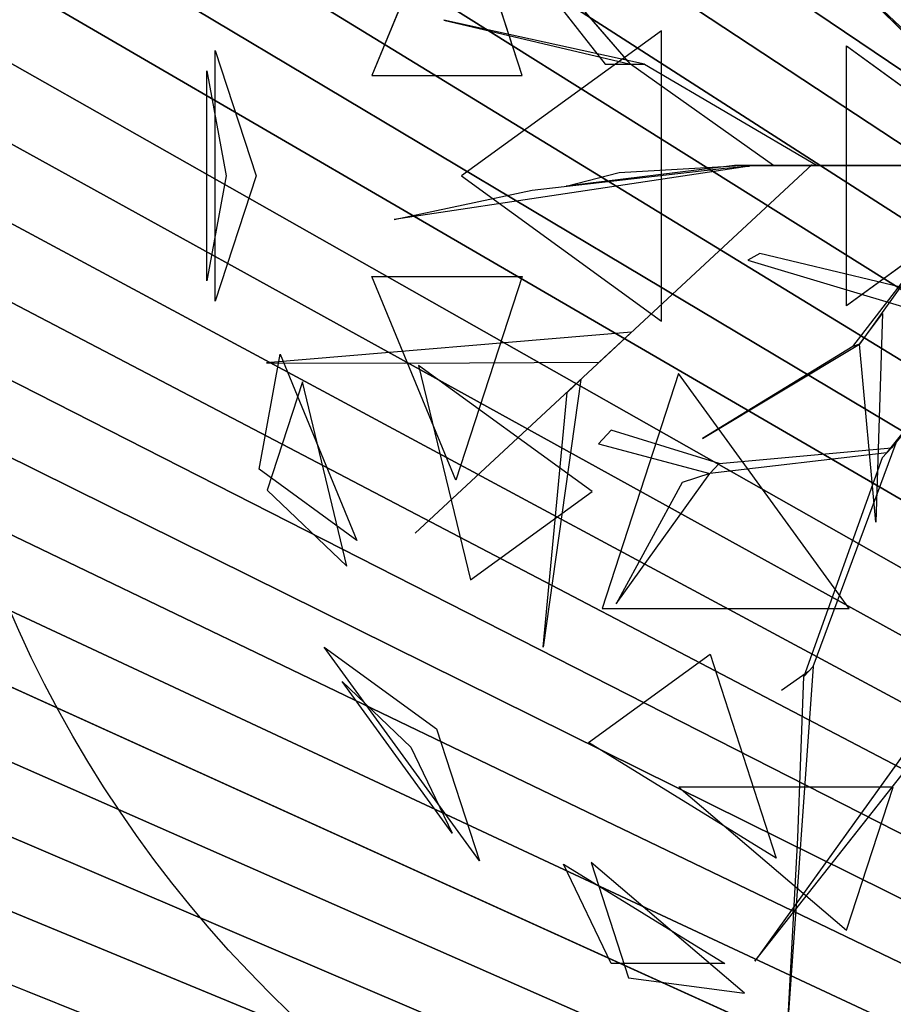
# Model space of a CAD drawing. Extents: x 22936 to 50368, y -4877 to 31080.
# Tile 342 of 601: x 47939 to 48028, y 3171 to 3272. Entities that reach past the tile are written whole.
import ezdxf

# ---------------------------------------------------------------- set-up
doc = ezdxf.new("R2010")
doc.units = 0
doc.layers.get('0').update_dxf_attribs({"linetype": 'CONTINUOUS'})
for name, color, linetype in [('00_TRACE_ARBRE', 3, 'CONTINUOUS'), ('00_TRACE_RDC', 241, 'CONTINUOUS'), ('08_AMENAGEMENTS_EXTERIEURS', 253, 'CONTINUOUS'), ('09_VEGETATION', 134, 'CONTINUOUS')]:
    doc.layers.add(name, color=color, linetype=linetype)

# ---------------------------------------------------------------- blocks, each defined once
blk = doc.blocks.new('TREE_GEOMETRIC_ROUND')
at = {"color": 7}
for p, q in [((-1424.8, 711.3, 4367.3), (-981.2, 146.5, 4126.7)), ((-935.2, 146.5, 4074.4), (-1424.8, 711.3, 4367.3)), ((-1252.3, 495.8, 2829.7), (-1404.9, 125.8, 2902.3)), ((-1132, 125.8, 2577.8), (-1252.3, 495.8, 2829.7)), ((-546.1, 309.6, 5523.2), (-257.3, 25.1, 4895.5)), ((-910.1, 146.5, 4105.7), (-1274.1, 226, 4806.6)), ((-1274.1, 226, 4806.6), (-935.2, 146.5, 4074.4)), ((-879.4, 207, 5468.4), (-1242, -56.5, 5178.3)), ((-879.4, -319.9, 5468.4), (-879.4, 207, 5468.4)), ((-543.3, -292.3, 5644.3), (-543.3, 179.3, 5644.3)), ((-543.3, 179.3, 5644.3), (-218.8, -56.5, 5736.5)), ((-1688.9, -284, 4186.4), (-1688.9, 171, 4186.4)), ((-1688.9, 171, 4186.4), (-1615, -56.5, 4561.2)), ((-981.2, 146.5, 4126.7), (-935.2, 146.5, 4074.4)), ((-935.2, 146.5, 4074.4), (-910.1, 146.5, 4105.7)), ((-675.8, -37.7, 3415.3), (-935.2, 146.5, 4074.4)), ((-910.1, 146.5, 4105.7), (-596.3, -37.7, 3415.3)), ((-1704, 134.2, 3733.7), (-1669.1, -56.5, 3459.9)), ((-1704, -247.1, 3733.7), (-1704, 134.2, 3733.7)), ((-1404.9, 125.8, 2902.3), (-1132, 125.8, 2577.8)), ((-605.7, -35.6, 3415.3), (-1326.3, -704.7, 3593.2)), ((-1326.3, -704.7, 3593.2), (-605.7, -35.6, 3357.8)), ((-605.7, -35.6, 3357.8), (-605.7, -35.6, 3415.3)), ((-719.1, -39, 4325.4), (-1364, -135.5, 4586.9)), ((-1113.8, -82.4, 4555.6), (-765, -42.5, 4398.6)), ((-746.9, -37.7, 4335.9), (-1052.4, -75.3, 5099.5)), ((-1052.4, -75.3, 5099.5), (-956.1, -50.2, 4937.4)), ((-956.1, -50.2, 4937.4), (-734.4, -37.7, 4383)), ((-765, -42.5, 4398.6), (-719.1, -39, 4325.4)), ((-746.9, -37.7, 4335.9), (-232.2, -37.7, 3839)), ((-734.4, -37.7, 4383), (-746.9, -37.7, 4335.9)), ((-207.1, -37.7, 3886.1), (-734.4, -37.7, 4383)), ((-604.6, -37.7, 3415.3), (-675.8, -37.7, 3415.3)), ((-604.6, -37.7, 3357.8), (-604.6, -37.7, 3415.3)), ((-81.6, -37.7, 2934.1), (-604.6, -37.7, 3357.8)), ((-604.6, -37.7, 3415.3), (-81.6, -37.7, 3007.3)), ((-596.3, -37.7, 3415.3), (-604.6, -37.7, 3415.3)), ((-531.7, -365.8, 4848.5), (-278.5, -36.2, 4456.2)), ((-290.3, -40.6, 4571.3), (-519.9, -361.5, 4906)), ((-1669.1, -56.5, 3459.9), (-1704, -247.1, 3733.7)), ((-1615, -56.5, 4561.2), (-1688.9, -284, 4186.4)), ((-1242, -56.5, 5178.3), (-879.4, -319.9, 5468.4)), ((-218.8, -56.5, 5736.5), (-543.3, -292.3, 5644.3)), ((-1364, -135.5, 4586.9), (-1113.8, -82.4, 4555.6)), ((-700.7, -197, 3117.4), (-722.5, -209.4, 3117.4)), ((-722.5, -209.4, 3117.4), (-317.1, -330.7, 2494.4)), ((-266.1, -301.8, 2421.1), (-700.7, -197, 3117.4)), ((-1404.9, -238.8, 2902.3), (-1132, -238.8, 2577.8)), ((-1252.3, -608.8, 2829.7), (-1404.9, -238.8, 2902.3)), ((-1132, -238.8, 2577.8), (-1252.3, -608.8, 2829.7)), ((-225.6, -258.5, 2358.4), (-461.5, -550, 2855.3)), ((-470.1, -559.2, 2829.1), (-257, -292.1, 2300.8)), ((-519.9, -361.5, 4895.5), (-477.9, -305.9, 4848.5)), ((-477.9, -305.9, 4848.5), (-489.9, -684.9, 5361.1)), ((-933.8, -340.2, 3462.4), (-1596.1, -395.6, 3357.8)), ((-992.1, -394.3, 3488.5), (-933.8, -340.2, 3462.4)), ((-804.4, -533.2, 5246), (-519.9, -361.5, 4906)), ((-531.7, -365.8, 4848.5), (-804.4, -533.2, 5246)), ((-519.9, -361.5, 4906), (-531.7, -365.8, 4848.5)), ((-489.9, -684.9, 5361.1), (-519.9, -361.5, 4895.5)), ((-1609.5, -588.7, 3565.9), (-1571.2, -379.7, 3265.8)), ((-1571.2, -379.7, 3265.8), (-1431.8, -717.8, 3199.5)), ((-1596.1, -395.6, 3357.8), (-1345.6, -396.4, 3431)), ((-1345.6, -396.4, 3431), (-992.1, -394.3, 3488.5)), ((-1005.2, -629.1, 5283), (-1319.9, -400.4, 5031.1)), ((-1319.9, -400.4, 5031.1), (-1225.9, -789.5, 4958.5)), ((-1025.8, -425.7, 3546.1), (-1094.1, -911.7, 4205.1)), ((-1050.3, -449.3, 3561.8), (-1025.8, -425.7, 3546.1)), ((-848.5, -415, 2392.4), (-987, -841.2, 2682.5)), ((-538.8, -841.2, 2392.4), (-848.5, -415, 2392.4)), ((-1530.8, -429.9, 4661.7), (-1594.7, -626.6, 4337.8)), ((-1450, -764.5, 4599.3), (-1530.8, -429.9, 4661.7)), ((-1094.1, -911.7, 4205.1), (-1050.3, -449.3, 3561.8)), ((-970.7, -518.1, 3734), (-993.6, -542.5, 3734)), ((-774.4, -578.1, 3137.7), (-970.7, -518.1, 3734)), ((-993.6, -542.5, 3734), (-791.6, -596.4, 3106.3)), ((-774.4, -578.1, 3137.7), (-461.5, -550, 2855.3)), ((-603.6, -946.7, 2786.3), (-453, -540.8, 2771.6)), ((-453, -540.8, 2771.6), (-478.7, -568.3, 2844.8)), ((-461.5, -550, 2855.3), (-470.1, -559.2, 2829.1)), ((-470.1, -559.2, 2829.1), (-791.6, -596.4, 3106.3)), ((-478.7, -568.3, 2844.8), (-620.7, -965, 2843.8)), ((-1431.8, -717.8, 3199.5), (-1609.5, -588.7, 3565.9)), ((-791.6, -596.4, 3106.3), (-774.4, -578.1, 3137.7)), ((-961.2, -832.7, 3238.8), (-791.6, -596.4, 3106.3)), ((-791.6, -596.4, 3106.3), (-841.4, -612.9, 3179.5)), ((-841.4, -612.9, 3179.5), (-961.2, -832.7, 3238.8)), ((-1594.7, -626.6, 4337.8), (-1450, -764.5, 4599.3)), ((-1225.9, -789.5, 4958.5), (-1005.2, -629.1, 5283)), ((-987, -841.2, 2682.5), (-538.8, -841.2, 2392.4)), ((-1209.6, -1299.5, 3736.8), (-1491.6, -911.3, 3736.8)), ((-1491.6, -911.3, 3736.8), (-1287.6, -1059.6, 3316.1)), ((-1011.6, -1084.4, 4958.5), (-790.9, -924.1, 5283)), ((-790.9, -924.1, 5283), (-670.7, -1294.1, 5031.1)), ((-603.6, -946.7, 2786.3), (-649.3, -1582.9, 2960.6)), ((-620.7, -965, 2843.8), (-603.6, -946.7, 2786.3)), ((-612.1, -955.8, 2796.8), (-661.3, -990, 2796.8)), ((-1259, -1249, 4189.8), (-1458.9, -973.9, 4189.8)), ((-1458.9, -973.9, 4189.8), (-1333.8, -1093.2, 4415.9)), ((-631.6, -1257.7, 2843.8), (-620.7, -965, 2843.8)), ((-375.4, -1016.1, 4074.4), (-709.6, -1481.1, 4367.3)), ((-1287.6, -1059.6, 3316.1), (-1209.6, -1299.5, 3736.8)), ((-709.6, -1481.1, 4367.3), (-379, -1062, 4126.7)), ((-670.7, -1294.1, 5031.1), (-1011.6, -1084.4, 4958.5)), ((-1333.8, -1093.2, 4415.9), (-1259, -1249, 4189.8)), ((-458.8, -1165.3, 2577.8), (-847.9, -1165.3, 2829.7)), ((-847.9, -1165.3, 2829.7), (-543.2, -1424.8, 2902.3)), ((-543.2, -1424.8, 2902.3), (-458.8, -1165.3, 2577.8)), ((-649.3, -1582.9, 2960.6), (-631.6, -1257.7, 2843.8)), ((-728.6, -1539.4, 3265.8), (-1007, -1302.4, 3199.5)), ((-1007, -1302.4, 3199.5), (-939.1, -1511.3, 3565.9)), ((-1057.1, -1305.2, 4599.3), (-763.9, -1485.5, 4661.7)), ((-970.7, -1485.5, 4337.8), (-1057.1, -1305.2, 4599.3)), ((-763.9, -1485.5, 4661.7), (-970.7, -1485.5, 4337.8)), ((-939.1, -1511.3, 3565.9), (-728.6, -1539.4, 3265.8))]:
    blk.add_line(p, q, dxfattribs=at)
mesh = blk.add_polyface(dxfattribs=at)
corners = [(-1424.8, 711.3, 4367.3), (-981.2, 146.5, 4126.7), (-935.2, 146.5, 4074.4)]
mesh.append_faces([[corners[k] for k in face] for face in [(0, 1, 2)]], dxfattribs={"color": 7})
mesh = blk.add_polyface(dxfattribs=at)
corners = [(-1252.3, 495.8, 2829.7), (-1404.9, 125.8, 2902.3), (-1132, 125.8, 2577.8)]
mesh.append_faces([[corners[k] for k in face] for face in [(0, 1, 2)]], dxfattribs={"color": 7})
mesh = blk.add_polyface(dxfattribs=at)
corners = [(-546.1, 309.6, 5523.2), (-257.3, 25.1, 4895.5), (-257.3, 37.7, 5010.6)]
mesh.append_faces([[corners[k] for k in face] for face in [(0, 1, 2)]], dxfattribs={"color": 7})
mesh = blk.add_polyface(dxfattribs=at)
corners = [(-1274.1, 226, 4806.6), (-935.2, 146.5, 4074.4), (-910.1, 146.5, 4105.7)]
mesh.append_faces([[corners[k] for k in face] for face in [(0, 1, 2)]], dxfattribs={"color": 7})
mesh = blk.add_polyface(dxfattribs=at)
corners = [(-879.4, 207, 5468.4), (-1242, -56.5, 5178.3), (-879.4, -319.9, 5468.4)]
mesh.append_faces([[corners[k] for k in face] for face in [(0, 1, 2)]], dxfattribs={"color": 7})
mesh = blk.add_polyface(dxfattribs=at)
corners = [(-218.8, -56.5, 5736.5), (-543.3, -292.3, 5644.3), (-543.3, 179.3, 5644.3)]
mesh.append_faces([[corners[k] for k in face] for face in [(0, 1, 2)]], dxfattribs={"color": 7})
mesh = blk.add_polyface(dxfattribs=at)
corners = [(-1688.9, 171, 4186.4), (-1615, -56.5, 4561.2), (-1688.9, -284, 4186.4)]
mesh.append_faces([[corners[k] for k in face] for face in [(0, 1, 2)]], dxfattribs={"color": 7})
mesh = blk.add_polyface(dxfattribs=at)
corners = [(-1704, 134.2, 3733.7), (-1669.1, -56.5, 3459.9), (-1704, -247.1, 3733.7)]
mesh.append_faces([[corners[k] for k in face] for face in [(0, 1, 2)]], dxfattribs={"color": 7})
mesh = blk.add_polyface(dxfattribs=at)
corners = [(-1326.3, -704.7, 3593.2), (-605.7, -35.6, 3357.8), (-605.7, -35.6, 3415.3)]
mesh.append_faces([[corners[k] for k in face] for face in [(0, 1, 2)]], dxfattribs={"color": 7})
mesh = blk.add_polyface(dxfattribs=at)
corners = [(-207.1, -37.7, 3886.1), (-746.9, -37.7, 4335.9), (-232.2, -37.7, 3839), (-734.4, -37.7, 4383)]
mesh.append_faces([[corners[k] for k in face] for face in [(0, 1, 2), (1, 0, 3)]], dxfattribs={"vtx0": -1, "color": 7})
mesh = blk.add_polyface(dxfattribs=at)
corners = [(-604.6, -37.7, 3357.8), (-81.6, -37.7, 3007.3), (-81.6, -37.7, 2934.1), (-604.6, -37.7, 3415.3)]
mesh.append_faces([[corners[k] for k in face] for face in [(0, 1, 2), (1, 0, 3)]], dxfattribs={"vtx0": -1, "color": 7})
mesh = blk.add_polyface(dxfattribs=at)
corners = [(-1132, -238.8, 2577.8), (-1252.3, -608.8, 2829.7), (-1404.9, -238.8, 2902.3)]
mesh.append_faces([[corners[k] for k in face] for face in [(0, 1, 2)]], dxfattribs={"color": 7})
mesh = blk.add_polyface(dxfattribs=at)
corners = [(-489.9, -684.9, 5361.1), (-519.9, -361.5, 4895.5), (-477.9, -305.9, 4848.5)]
mesh.append_faces([[corners[k] for k in face] for face in [(0, 1, 2)]], dxfattribs={"color": 7})
mesh = blk.add_polyface(dxfattribs=at)
corners = [(-804.4, -533.2, 5246), (-519.9, -361.5, 4906), (-531.7, -365.8, 4848.5)]
mesh.append_faces([[corners[k] for k in face] for face in [(0, 1, 2)]], dxfattribs={"color": 7})
mesh = blk.add_polyface(dxfattribs=at)
corners = [(-1571.2, -379.7, 3265.8), (-1431.8, -717.8, 3199.5), (-1609.5, -588.7, 3565.9)]
mesh.append_faces([[corners[k] for k in face] for face in [(0, 1, 2)]], dxfattribs={"color": 7})
mesh = blk.add_polyface(dxfattribs=at)
corners = [(-1319.9, -400.4, 5031.1), (-1225.9, -789.5, 4958.5), (-1005.2, -629.1, 5283)]
mesh.append_faces([[corners[k] for k in face] for face in [(0, 1, 2)]], dxfattribs={"color": 7})
mesh = blk.add_polyface(dxfattribs=at)
corners = [(-1094.1, -911.7, 4205.1), (-1050.3, -449.3, 3561.8), (-1025.8, -425.7, 3546.1)]
mesh.append_faces([[corners[k] for k in face] for face in [(0, 1, 2)]], dxfattribs={"color": 7})
mesh = blk.add_polyface(dxfattribs=at)
corners = [(-538.8, -841.2, 2392.4), (-848.5, -415, 2392.4), (-987, -841.2, 2682.5)]
mesh.append_faces([[corners[k] for k in face] for face in [(0, 1, 2)]], dxfattribs={"color": 7})
mesh = blk.add_polyface(dxfattribs=at)
corners = [(-1530.8, -429.9, 4661.7), (-1594.7, -626.6, 4337.8), (-1450, -764.5, 4599.3)]
mesh.append_faces([[corners[k] for k in face] for face in [(0, 1, 2)]], dxfattribs={"color": 7})
mesh = blk.add_polyface(dxfattribs=at)
corners = [(-791.6, -596.4, 3106.3), (-841.4, -612.9, 3179.5), (-961.2, -832.7, 3238.8)]
mesh.append_faces([[corners[k] for k in face] for face in [(0, 1, 2)]], dxfattribs={"color": 7})
mesh = blk.add_polyface(dxfattribs=at)
corners = [(-1491.6, -911.3, 3736.8), (-1287.6, -1059.6, 3316.1), (-1209.6, -1299.5, 3736.8)]
mesh.append_faces([[corners[k] for k in face] for face in [(0, 1, 2)]], dxfattribs={"color": 7})
mesh = blk.add_polyface(dxfattribs=at)
corners = [(-670.7, -1294.1, 5031.1), (-1011.6, -1084.4, 4958.5), (-790.9, -924.1, 5283)]
mesh.append_faces([[corners[k] for k in face] for face in [(0, 1, 2)]], dxfattribs={"color": 7})
mesh = blk.add_polyface(dxfattribs=at)
corners = [(-1458.9, -973.9, 4189.8), (-1333.8, -1093.2, 4415.9), (-1259, -1249, 4189.8)]
mesh.append_faces([[corners[k] for k in face] for face in [(0, 1, 2)]], dxfattribs={"color": 7})
mesh = blk.add_polyface(dxfattribs=at)
corners = [(-709.6, -1481.1, 4367.3), (-379, -1062, 4126.7), (-375.4, -1016.1, 4074.4)]
mesh.append_faces([[corners[k] for k in face] for face in [(0, 1, 2)]], dxfattribs={"color": 7})
mesh = blk.add_polyface(dxfattribs=at)
corners = [(-543.2, -1424.8, 2902.3), (-458.8, -1165.3, 2577.8), (-847.9, -1165.3, 2829.7)]
mesh.append_faces([[corners[k] for k in face] for face in [(0, 1, 2)]], dxfattribs={"color": 7})
mesh = blk.add_polyface(dxfattribs=at)
corners = [(-939.1, -1511.3, 3565.9), (-728.6, -1539.4, 3265.8), (-1007, -1302.4, 3199.5)]
mesh.append_faces([[corners[k] for k in face] for face in [(0, 1, 2)]], dxfattribs={"color": 7})
mesh = blk.add_polyface(dxfattribs=at)
corners = [(-763.9, -1485.5, 4661.7), (-970.7, -1485.5, 4337.8), (-1057.1, -1305.2, 4599.3)]
mesh.append_faces([[corners[k] for k in face] for face in [(0, 1, 2)]], dxfattribs={"color": 7})
blk = doc.blocks.new('ARBRE_SIMPLE')
blk.add_circle((0, 0), 250)
blk = doc.blocks.new('GROUPER_1')
at = {"layer": '00_TRACE_ARBRE', "xscale": 0.5, "yscale": 0.5, "zscale": 0.5, "rotation": 10.53798942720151}
blk.add_blockref('ARBRE_SIMPLE', (6438.31, 3871.97), dxfattribs=at)
blk = doc.blocks.new('GROUPER_2')
at = {"layer": '00_TRACE_RDC'}
blk.add_blockref('GROUPER_1', (12098.99, 4265.72), dxfattribs=at)
blk = doc.blocks.new('GROUPER_17')
at = {"layer": '08_AMENAGEMENTS_EXTERIEURS'}
mesh = blk.add_polyface(dxfattribs=at)
corners = [(16.45, 1860.4), (0, 1328), (0, 1844.55), (1795, 1328), (33.02, 1876.27), (49.71, 1892.12), (66.55, 1907.89), (83.55, 1923.55), (100.74, 1939.04), (118.11, 1954.33), (135.7, 1969.37), (153.53, 1984.11), (171.6, 1998.5), (189.93, 2012.5), (208.55, 2026.07), (227.46, 2039.16), (246.69, 2051.72), (266.25, 2063.72), (286.11, 2075.18), (306.26, 2086.08), (326.69, 2096.46), (347.37, 2106.3), (368.28, 2115.64), (389.4, 2124.46), (410.72, 2132.79), (432.21, 2140.64), (453.87, 2148), (475.66, 2154.9), (497.57, 2161.34), (519.59, 2167.33), (541.68, 2172.89), (563.84, 2178.01), (586.04, 2182.71), (608.27, 2187), (630.51, 2190.89), (652.73, 2194.39), (674.92, 2197.5), (697.06, 2200.25), (719.14, 2202.62), (741.15, 2204.62), (763.1, 2206.23), (785, 2207.43), (806.84, 2208.22), (828.63, 2208.57), (850.38, 2208.48), (872.08, 2207.93), (893.75, 2206.9), (915.39, 2205.39), (936.99, 2203.38), (958.57, 2200.86), (980.13, 2197.81), (1001.67, 2194.22), (1023.19, 2190.07), (1044.71, 2185.36), (1066.22, 2180.06), (1087.73, 2174.17), (1109.23, 2167.67), (1130.75, 2160.55), (1152.27, 2152.79), (1173.81, 2144.38), (1195.36, 2135.31), (1216.93, 2125.59), (1238.5, 2115.38), (1260.06, 2104.88), (1281.58, 2094.27), (1303.04, 2083.75), (1324.43, 2073.52), (1345.72, 2063.77), (1366.89, 2054.69), (1387.93, 2046.48), (1408.82, 2039.32), (1429.54, 2033.42), (1450.06, 2028.98), (1470.36, 2026.17), (1490.44, 2025.2), (1510.26, 2026.26), (1529.82, 2029.54), (1549.07, 2035.18), (1567.96, 2043.07), (1586.43, 2053.03), (1604.39, 2064.91), (1621.79, 2078.53), (1638.55, 2093.74), (1654.6, 2110.37), (1669.89, 2128.24), (1684.32, 2147.2), (1697.85, 2167.08), (1710.39, 2187.71), (1721.89, 2208.92), (1732.26, 2230.56), (1741.45, 2252.45), (1749.38, 2274.43), (1756.03, 2296.38), (1761.5, 2318.27), (1765.9, 2340.13), (1769.36, 2361.94), (1771.99, 2383.72), (1773.91, 2405.46), (1775.24, 2427.19), (1776.09, 2448.89), (1776.59, 2470.58), (1776.85, 2492.26), (1777, 2513.93), (2395.68, 2513.93), (1845, 75), (1845, 0), (1332.44, 6187.9), (953.84, 4324.79), (744.56, 6114.92), (1503.53, 4690.87), (1872.82, 4324.79), (2843.74, 4811.2), (2680.87, 4187.05), (193.79, -1456.02), (188.09, -1836.1), (174.84, -1645.82), (233.16, -2021.44), (244.41, -1272.11), (308.78, -2196.56), (325.25, -1099.34), (412.78, -2356.46), (434, -942.64), (3662.14, -2801.42), (567.57, -806.46), (722.14, -694.7), (893.31, -610.54), (1076.21, -556.38), (1155.38, -537.12), (1232.99, -512.33), (1308.66, -482.14), (1382.02, -446.69), (1452.7, -406.15), (1520.35, -360.74), (1584.63, -310.68), (1645.22, -256.21), (1701.82, -197.6), (1754.16, -135.16), (1801.96, -69.18), (1795, 75)]
mesh.append_faces([[corners[k] for k in face] for face in [(0, 1, 2), (106, 107, 108), (113, 114, 115)]], dxfattribs={"vtx0": -1})
mesh.append_faces([[corners[k] for k in face] for face in [(1, 0, 3), (104, 103, 105), (107, 109, 110), (110, 111, 112), (114, 113, 116), (116, 117, 118), (118, 119, 120), (120, 121, 122), (122, 112, 111)]], dxfattribs={"vtx0": -1, "vtx1": -1})
mesh.append_faces([[corners[k] for k in face] for face in [(3, 103, 104), (122, 105, 103)]], dxfattribs={"vtx0": -1, "vtx1": -1, "vtx2": -1})
mesh.append_faces([[corners[k] for k in face] for face in [(3, 0, 4), (3, 4, 5), (3, 5, 6), (3, 6, 7), (3, 7, 8), (3, 8, 9), (3, 9, 10), (3, 10, 11), (3, 11, 12), (3, 12, 13), (3, 13, 14), (3, 14, 15), (3, 15, 16), (3, 16, 17), (3, 17, 18), (3, 18, 19), (3, 19, 20), (3, 20, 21), (3, 21, 22), (3, 22, 23), (3, 23, 24), (3, 24, 25), (3, 25, 26), (3, 26, 27), (3, 27, 28), (3, 28, 29), (3, 29, 30), (3, 30, 31), (3, 31, 32), (3, 32, 33), (3, 33, 34), (3, 34, 35), (3, 35, 36), (3, 36, 37), (3, 37, 38), (3, 38, 39), (3, 39, 40), (3, 40, 41), (3, 41, 42), (3, 42, 43), (3, 43, 44), (3, 44, 45), (3, 45, 46), (3, 46, 47), (3, 47, 48), (3, 48, 49), (3, 49, 50), (3, 50, 51), (3, 51, 52), (3, 52, 53), (3, 53, 54), (3, 54, 55), (3, 55, 56), (3, 56, 57), (3, 57, 58), (3, 58, 59), (3, 59, 60), (3, 60, 61), (3, 61, 62), (3, 62, 63), (3, 63, 64), (3, 64, 65), (3, 65, 66), (3, 66, 67), (3, 67, 68), (3, 68, 69), (3, 69, 70), (3, 70, 71), (3, 71, 72), (3, 72, 73), (3, 73, 74), (3, 74, 75), (3, 75, 76), (3, 76, 77), (3, 77, 78), (3, 78, 79), (3, 79, 80), (3, 80, 81), (3, 81, 82), (3, 82, 83), (3, 83, 84), (3, 84, 85), (3, 85, 86), (3, 86, 87), (3, 87, 88), (3, 88, 89), (3, 89, 90), (3, 90, 91), (3, 91, 92), (3, 92, 93), (3, 93, 94), (3, 94, 95), (3, 95, 96), (3, 96, 97), (3, 97, 98), (3, 98, 99), (3, 99, 100), (3, 100, 101), (3, 101, 102), (3, 102, 103), (107, 106, 109), (110, 109, 111), (116, 113, 117), (118, 117, 119), (120, 119, 121), (122, 121, 123), (122, 123, 124), (122, 124, 125), (122, 125, 126), (122, 126, 127), (122, 127, 128), (122, 128, 129), (122, 129, 130), (122, 130, 131), (122, 131, 132), (122, 132, 133), (122, 133, 134), (122, 134, 135), (122, 135, 136), (122, 136, 137), (122, 137, 105), (122, 103, 112)]], dxfattribs={"vtx0": -1, "vtx2": -1})
mesh.append_faces([[corners[k] for k in face] for face in [(104, 138, 3)]], dxfattribs={"vtx2": -1})

msp = doc.modelspace()

# ---------------------------------------------------------------- block references
at = {"layer": '00_TRACE_RDC'}
msp.add_blockref('GROUPER_2', (29515.15, -4876.93), dxfattribs=at)
at = {"layer": '08_AMENAGEMENTS_EXTERIEURS', "color": 54}
msp.add_blockref('GROUPER_17', (46706.19, 1619.93), dxfattribs=at)
at = {"layer": '09_VEGETATION', "xscale": 0.05625, "yscale": 0.05625, "zscale": 0.05625}
msp.add_blockref('TREE_GEOMETRIC_ROUND', (48053.56, 3258.9), dxfattribs=at)

doc.saveas('drawing.dxf')
